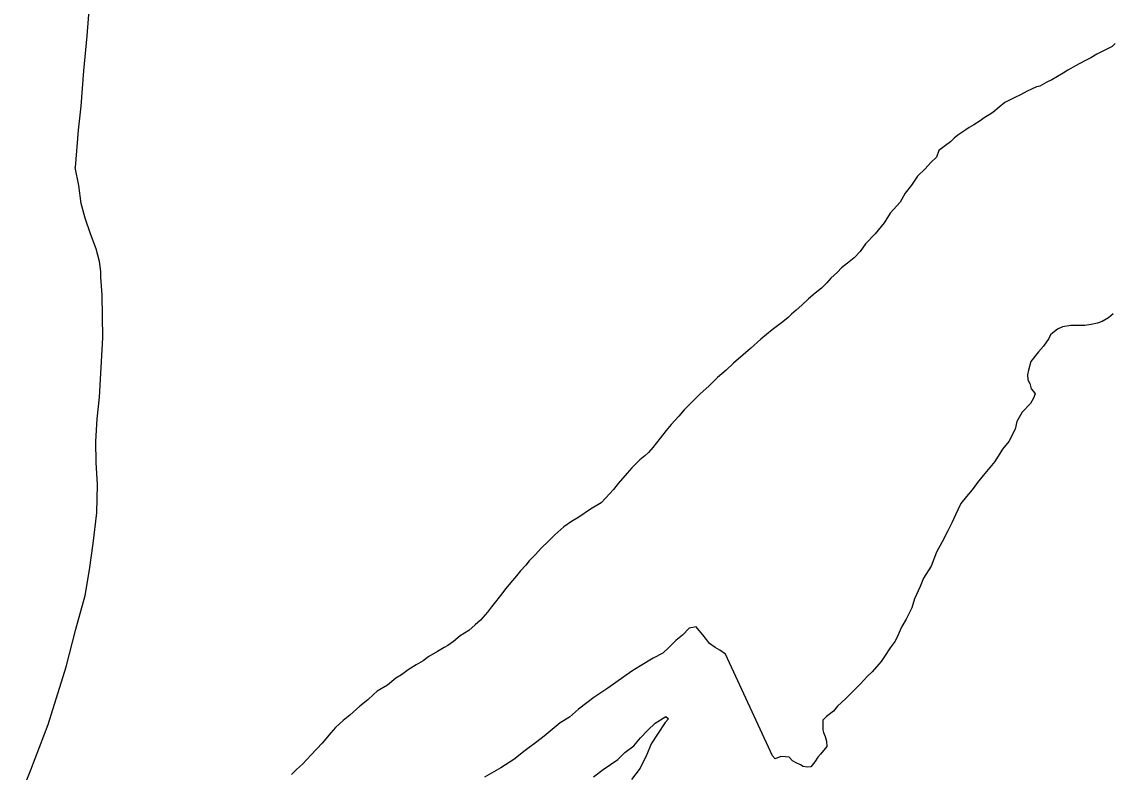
# Model space of a CAD drawing. Extents: x 1370567 to 1373900, y 377514 to 379648.
# Drawn here: x 1371117.09 to 1371145.37, y 379458.77 to 379478.22 of the extents above; entities that cross this region are included whole.
import ezdxf

# ---------------------------------------------------------------- set-up
doc = ezdxf.new("R2010")
doc.units = 0
doc.layers.add('Default', color=7, linetype='Continuous')

msp = doc.modelspace()

# ---------------------------------------------------------------- linework, layer by layer
at = {"layer": 'Default'}
for points in [[(1371118.829, 379478.628), (1371118.774, 379477.857), (1371118.69, 379476.957), (1371118.617, 379476.036), (1371118.551, 379475.416), (1371118.468, 379474.445)], [(1371118.829, 379478.628), (1371118.774, 379477.857), (1371118.69, 379476.957), (1371118.617, 379476.036), (1371118.551, 379475.416), (1371118.468, 379474.445)], [(1371145.425, 379477.659), (1371145.346, 379477.588), (1371144.948, 379477.385), (1371144.789, 379477.294), (1371144.64, 379477.213), (1371144.392, 379477.082), (1371144.272, 379477.011), (1371144.193, 379476.97), (1371144.074, 379476.889), (1371143.786, 379476.717), (1371143.656, 379476.657), (1371143.468, 379476.555), (1371143.388, 379476.535), (1371143.259, 379476.474), (1371143.139, 379476.423), (1371142.97, 379476.332), (1371142.821, 379476.261), (1371142.702, 379476.2), (1371142.563, 379476.129), (1371142.414, 379476.008), (1371142.255, 379475.877), (1371142.156, 379475.816), (1371142.027, 379475.735), (1371141.928, 379475.655), (1371141.759, 379475.554), (1371141.64, 379475.483)], [(1371145.425, 379477.659), (1371145.346, 379477.588), (1371144.948, 379477.385), (1371144.789, 379477.294), (1371144.64, 379477.213), (1371144.392, 379477.082), (1371144.272, 379477.011), (1371144.193, 379476.97), (1371144.074, 379476.889), (1371143.786, 379476.717), (1371143.656, 379476.657), (1371143.468, 379476.555), (1371143.388, 379476.535), (1371143.259, 379476.474), (1371143.139, 379476.423), (1371142.97, 379476.332), (1371142.821, 379476.261), (1371142.702, 379476.2), (1371142.563, 379476.129), (1371142.414, 379476.008), (1371142.255, 379475.877), (1371142.156, 379475.816), (1371142.027, 379475.735), (1371141.928, 379475.655), (1371141.759, 379475.554), (1371141.64, 379475.483)], [(1371141.64, 379475.483), (1371141.55, 379475.422), (1371141.421, 379475.341), (1371141.342, 379475.281), (1371141.252, 379475.21), (1371141.153, 379475.109), (1371141.024, 379475.019), (1371140.856, 379474.887), (1371140.797, 379474.714)], [(1371141.64, 379475.483), (1371141.55, 379475.422), (1371141.421, 379475.341), (1371141.342, 379475.281), (1371141.252, 379475.21), (1371141.153, 379475.109), (1371141.024, 379475.019), (1371140.856, 379474.887), (1371140.797, 379474.714)], [(1371140.797, 379474.714), (1371140.646, 379474.575), (1371140.495, 379474.416), (1371140.303, 379474.218), (1371140.141, 379473.99), (1371139.98, 379473.781), (1371139.848, 379473.552), (1371139.595, 379473.264), (1371139.433, 379473.016), (1371139.201, 379472.728), (1371138.949, 379472.47), (1371138.818, 379472.271), (1371138.656, 379472.102), (1371138.485, 379471.964), (1371138.334, 379471.845), (1371138.224, 379471.736), (1371138.052, 379471.578), (1371137.952, 379471.459), (1371137.81, 379471.32), (1371137.65, 379471.191), (1371137.478, 379471.043), (1371137.307, 379470.874), (1371137.156, 379470.746), (1371137.036, 379470.647), (1371136.945, 379470.558), (1371136.814, 379470.449), (1371136.533, 379470.241), (1371136.241, 379469.994), (1371135.969, 379469.756), (1371135.778, 379469.588), (1371135.536, 379469.37), (1371135.345, 379469.192), (1371135.113, 379469.004), (1371134.902, 379468.786), (1371134.66, 379468.568), (1371134.459, 379468.369), (1371134.257, 379468.161), (1371134.116, 379468.002), (1371133.914, 379467.784), (1371133.783, 379467.625), (1371133.631, 379467.427), (1371133.439, 379467.188), (1371133.328, 379467.059), (1371133.238, 379466.97), (1371133.107, 379466.871), (1371132.996, 379466.752), (1371132.895, 379466.663), (1371132.774, 379466.524), (1371132.542, 379466.256), (1371132.421, 379466.097), (1371132.33, 379465.998), (1371132.098, 379465.75), (1371131.827, 379465.592), (1371131.526, 379465.385), (1371131.335, 379465.267), (1371131.134, 379465.129), (1371130.903, 379464.921), (1371130.731, 379464.752), (1371130.56, 379464.584), (1371130.389, 379464.405), (1371130.238, 379464.247), (1371130.147, 379464.137), (1371130.015, 379463.988), (1371129.904, 379463.859), (1371129.753, 379463.681), (1371129.632, 379463.532), (1371129.49, 379463.353), (1371129.329, 379463.144), (1371129.258, 379463.055), (1371129.157, 379462.916), (1371128.975, 379462.708), (1371128.835, 379462.589), (1371128.673, 379462.44), (1371128.452, 379462.302), (1371128.271, 379462.154), (1371128.131, 379462.055), (1371128.03, 379462.006), (1371127.86, 379461.897), (1371127.639, 379461.769), (1371127.488, 379461.661), (1371127.307, 379461.552), (1371127.097, 379461.424), (1371126.926, 379461.296), (1371126.785, 379461.207), (1371126.564, 379461.029), (1371126.293, 379460.871), (1371126.202, 379460.782), (1371126.051, 379460.644), (1371125.85, 379460.485), (1371125.588, 379460.248), (1371125.417, 379460.109), (1371125.216, 379459.931), (1371125.095, 379459.792), (1371124.873, 379459.524), (1371124.59, 379459.216), (1371124.358, 379458.978), (1371124.207, 379458.84), (1371124.076, 379458.711)], [(1371140.797, 379474.714), (1371140.646, 379474.575), (1371140.495, 379474.416), (1371140.303, 379474.218), (1371140.141, 379473.99), (1371139.98, 379473.781), (1371139.848, 379473.552), (1371139.595, 379473.264), (1371139.433, 379473.016), (1371139.201, 379472.728), (1371138.949, 379472.47), (1371138.818, 379472.271), (1371138.656, 379472.102), (1371138.485, 379471.964), (1371138.334, 379471.845), (1371138.224, 379471.736), (1371138.052, 379471.578), (1371137.952, 379471.459), (1371137.81, 379471.32), (1371137.65, 379471.191), (1371137.478, 379471.043), (1371137.307, 379470.874), (1371137.156, 379470.746), (1371137.036, 379470.647), (1371136.945, 379470.558), (1371136.814, 379470.449), (1371136.533, 379470.241), (1371136.241, 379469.994), (1371135.969, 379469.756), (1371135.778, 379469.588), (1371135.536, 379469.37), (1371135.345, 379469.192), (1371135.113, 379469.004), (1371134.902, 379468.786), (1371134.66, 379468.568), (1371134.459, 379468.369), (1371134.257, 379468.161), (1371134.116, 379468.002), (1371133.914, 379467.784), (1371133.783, 379467.625), (1371133.631, 379467.427), (1371133.439, 379467.188), (1371133.328, 379467.059), (1371133.238, 379466.97), (1371133.107, 379466.871), (1371132.996, 379466.752), (1371132.895, 379466.663), (1371132.774, 379466.524), (1371132.542, 379466.256), (1371132.421, 379466.097), (1371132.33, 379465.998), (1371132.098, 379465.75), (1371131.827, 379465.592), (1371131.526, 379465.385), (1371131.335, 379465.267), (1371131.134, 379465.129), (1371130.903, 379464.921), (1371130.731, 379464.752), (1371130.56, 379464.584), (1371130.389, 379464.405), (1371130.238, 379464.247), (1371130.147, 379464.137), (1371130.015, 379463.988), (1371129.904, 379463.859), (1371129.753, 379463.681), (1371129.632, 379463.532), (1371129.49, 379463.353), (1371129.329, 379463.144), (1371129.258, 379463.055), (1371129.157, 379462.916), (1371128.975, 379462.708), (1371128.835, 379462.589), (1371128.673, 379462.44), (1371128.452, 379462.302), (1371128.271, 379462.154), (1371128.131, 379462.055), (1371128.03, 379462.006), (1371127.86, 379461.897), (1371127.639, 379461.769), (1371127.488, 379461.661), (1371127.307, 379461.552), (1371127.097, 379461.424), (1371126.926, 379461.296), (1371126.785, 379461.207), (1371126.564, 379461.029), (1371126.293, 379460.871), (1371126.202, 379460.782), (1371126.051, 379460.644), (1371125.85, 379460.485), (1371125.588, 379460.248), (1371125.417, 379460.109), (1371125.216, 379459.931), (1371125.095, 379459.792), (1371124.873, 379459.524), (1371124.59, 379459.216), (1371124.358, 379458.978), (1371124.207, 379458.84), (1371124.076, 379458.711)], [(1371117.088, 379458.245), (1371117.324, 379458.827), (1371117.767, 379460.01), (1371118.237, 379461.503), (1371118.491, 379462.475), (1371118.726, 379463.347), (1371118.842, 379464.018), (1371118.937, 379464.699), (1371119.033, 379465.49), (1371119.048, 379466.23), (1371119.015, 379466.8), (1371119.002, 379467.34), (1371119.038, 379467.931), (1371119.105, 379468.491), (1371119.185, 379470.032), (1371119.169, 379471.142), (1371119.136, 379471.602), (1371119.135, 379471.752), (1371119.104, 379472.012), (1371119.012, 379472.342), (1371118.87, 379472.731), (1371118.727, 379473.13), (1371118.625, 379473.51), (1371118.563, 379473.98), (1371118.468, 379474.445)], [(1371117.088, 379458.245), (1371117.324, 379458.827), (1371117.767, 379460.01), (1371118.237, 379461.503), (1371118.491, 379462.475), (1371118.726, 379463.347), (1371118.842, 379464.018), (1371118.937, 379464.699), (1371119.033, 379465.49), (1371119.048, 379466.23), (1371119.015, 379466.8), (1371119.002, 379467.34), (1371119.038, 379467.931), (1371119.105, 379468.491), (1371119.185, 379470.032), (1371119.169, 379471.142), (1371119.136, 379471.602), (1371119.135, 379471.752), (1371119.104, 379472.012), (1371119.012, 379472.342), (1371118.87, 379472.731), (1371118.727, 379473.13), (1371118.625, 379473.51), (1371118.563, 379473.98), (1371118.468, 379474.445)], [(1371145.373, 379470.65), (1371145.252, 379470.551), (1371145.082, 379470.453), (1371144.961, 379470.414), (1371144.801, 379470.375), (1371144.641, 379470.347), (1371144.511, 379470.348), (1371144.392, 379470.349), (1371144.272, 379470.35), (1371144.062, 379470.312), (1371143.932, 379470.253), (1371143.811, 379470.164), (1371143.75, 379470.105), (1371143.7, 379470.015), (1371143.568, 379469.816), (1371143.437, 379469.668), (1371143.235, 379469.419), (1371143.173, 379469.19), (1371143.152, 379469.07), (1371143.161, 379468.94), (1371143.21, 379468.849), (1371143.248, 379468.709), (1371143.308, 379468.638), (1371143.347, 379468.578), (1371143.306, 379468.468), (1371143.225, 379468.329), (1371143.013, 379468.101), (1371142.871, 379467.862), (1371142.83, 379467.662), (1371142.667, 379467.344), (1371142.505, 379467.145), (1371142.303, 379466.827), (1371142, 379466.459), (1371141.858, 379466.281), (1371141.717, 379466.092), (1371141.566, 379465.913), (1371141.424, 379465.734), (1371141.282, 379465.446), (1371141.2, 379465.256), (1371141.088, 379465.027), (1371140.936, 379464.739), (1371140.794, 379464.47), (1371140.651, 379464.111), (1371140.458, 379463.803), (1371140.366, 379463.583), (1371140.223, 379463.264), (1371140.151, 379463.035), (1371140.009, 379462.736), (1371139.897, 379462.547), (1371139.847, 379462.448), (1371139.796, 379462.328), (1371139.724, 379462.169), (1371139.593, 379461.99), (1371139.441, 379461.771), (1371139.36, 379461.642), (1371139.239, 379461.503), (1371139.128, 379461.374), (1371139.007, 379461.255), (1371138.815, 379461.056), (1371138.634, 379460.868), (1371138.443, 379460.68), (1371138.231, 379460.482), (1371138.12, 379460.353)], [(1371145.373, 379470.65), (1371145.252, 379470.551), (1371145.082, 379470.453), (1371144.961, 379470.414), (1371144.801, 379470.375), (1371144.641, 379470.347), (1371144.511, 379470.348), (1371144.392, 379470.349), (1371144.272, 379470.35), (1371144.062, 379470.312), (1371143.932, 379470.253), (1371143.811, 379470.164), (1371143.75, 379470.105), (1371143.7, 379470.015), (1371143.568, 379469.816), (1371143.437, 379469.668), (1371143.235, 379469.419), (1371143.173, 379469.19), (1371143.152, 379469.07), (1371143.161, 379468.94), (1371143.21, 379468.849), (1371143.248, 379468.709), (1371143.308, 379468.638), (1371143.347, 379468.578), (1371143.306, 379468.468), (1371143.225, 379468.329), (1371143.013, 379468.101), (1371142.871, 379467.862), (1371142.83, 379467.662), (1371142.667, 379467.344), (1371142.505, 379467.145), (1371142.303, 379466.827), (1371142, 379466.459), (1371141.858, 379466.281), (1371141.717, 379466.092), (1371141.566, 379465.913), (1371141.424, 379465.734), (1371141.282, 379465.446), (1371141.2, 379465.256), (1371141.088, 379465.027), (1371140.936, 379464.739), (1371140.794, 379464.47), (1371140.651, 379464.111), (1371140.458, 379463.803), (1371140.366, 379463.583), (1371140.223, 379463.264), (1371140.151, 379463.035), (1371140.009, 379462.736), (1371139.897, 379462.547), (1371139.847, 379462.448), (1371139.796, 379462.328), (1371139.724, 379462.169), (1371139.593, 379461.99), (1371139.441, 379461.771), (1371139.36, 379461.642), (1371139.239, 379461.503), (1371139.128, 379461.374), (1371139.007, 379461.255), (1371138.815, 379461.056), (1371138.634, 379460.868), (1371138.443, 379460.68), (1371138.231, 379460.482), (1371138.12, 379460.353)], [(1371138.12, 379460.353), (1371137.939, 379460.214), (1371137.848, 379460.115), (1371137.847, 379459.985), (1371137.846, 379459.865), (1371137.865, 379459.795), (1371137.904, 379459.694), (1371137.943, 379459.574), (1371137.952, 379459.434), (1371137.79, 379459.235), (1371137.72, 379459.156), (1371137.639, 379459.036), (1371137.538, 379458.907), (1371137.448, 379458.898), (1371137.338, 379458.919), (1371137.269, 379458.96), (1371137.159, 379459.011), (1371137.06, 379459.062), (1371136.971, 379459.163), (1371136.871, 379459.164), (1371136.761, 379459.175), (1371136.611, 379459.116), (1371136.542, 379459.197), (1371135.328, 379461.829), (1371135.179, 379461.93), (1371135.06, 379462.001), (1371134.911, 379462.103), (1371134.832, 379462.214), (1371134.733, 379462.334), (1371134.644, 379462.445), (1371134.565, 379462.536), (1371134.385, 379462.508), (1371134.214, 379462.319), (1371134.033, 379462.181), (1371133.852, 379462.002), (1371133.7, 379461.854), (1371133.45, 379461.726), (1371133.118, 379461.529), (1371132.897, 379461.391), (1371132.274, 379460.947), (1371131.913, 379460.71), (1371131.511, 379460.403), (1371131.279, 379460.195), (1371131.038, 379460.047), (1371130.626, 379459.701), (1371130.434, 379459.553), (1371130.133, 379459.336), (1371129.841, 379459.098), (1371129.5, 379458.881), (1371129.078, 379458.645)], [(1371138.12, 379460.353), (1371137.939, 379460.214), (1371137.848, 379460.115), (1371137.847, 379459.985), (1371137.846, 379459.865), (1371137.865, 379459.795), (1371137.904, 379459.694), (1371137.943, 379459.574), (1371137.952, 379459.434), (1371137.79, 379459.235), (1371137.72, 379459.156), (1371137.639, 379459.036), (1371137.538, 379458.907), (1371137.448, 379458.898), (1371137.338, 379458.919), (1371137.269, 379458.96), (1371137.159, 379459.011), (1371137.06, 379459.062), (1371136.971, 379459.163), (1371136.871, 379459.164), (1371136.761, 379459.175), (1371136.611, 379459.116), (1371136.542, 379459.197), (1371135.328, 379461.829), (1371135.179, 379461.93), (1371135.06, 379462.001), (1371134.911, 379462.103), (1371134.832, 379462.214), (1371134.733, 379462.334), (1371134.644, 379462.445), (1371134.565, 379462.536), (1371134.385, 379462.508), (1371134.214, 379462.319), (1371134.033, 379462.181), (1371133.852, 379462.002), (1371133.7, 379461.854), (1371133.45, 379461.726), (1371133.118, 379461.529), (1371132.897, 379461.391), (1371132.274, 379460.947), (1371131.913, 379460.71), (1371131.511, 379460.403), (1371131.279, 379460.195), (1371131.038, 379460.047), (1371130.626, 379459.701), (1371130.434, 379459.553), (1371130.133, 379459.336), (1371129.841, 379459.098), (1371129.5, 379458.881), (1371129.078, 379458.645)], [(1371131.904, 379458.649), (1371132.155, 379458.837), (1371132.537, 379459.103), (1371132.719, 379459.282), (1371132.95, 379459.45), (1371133.121, 379459.658), (1371133.313, 379459.857), (1371133.504, 379460.045), (1371133.775, 379460.212), (1371133.845, 379460.152), (1371133.764, 379460.062), (1371133.4, 379459.506), (1371133.287, 379459.227), (1371133.114, 379458.878), (1371132.892, 379458.58)], [(1371131.904, 379458.649), (1371132.155, 379458.837), (1371132.537, 379459.103), (1371132.719, 379459.282), (1371132.95, 379459.45), (1371133.121, 379459.658), (1371133.313, 379459.857), (1371133.504, 379460.045), (1371133.775, 379460.212), (1371133.845, 379460.152), (1371133.764, 379460.062), (1371133.4, 379459.506), (1371133.287, 379459.227), (1371133.114, 379458.878), (1371132.892, 379458.58)]]:
    msp.add_lwpolyline(points, dxfattribs=at)

doc.saveas('drawing.dxf')
